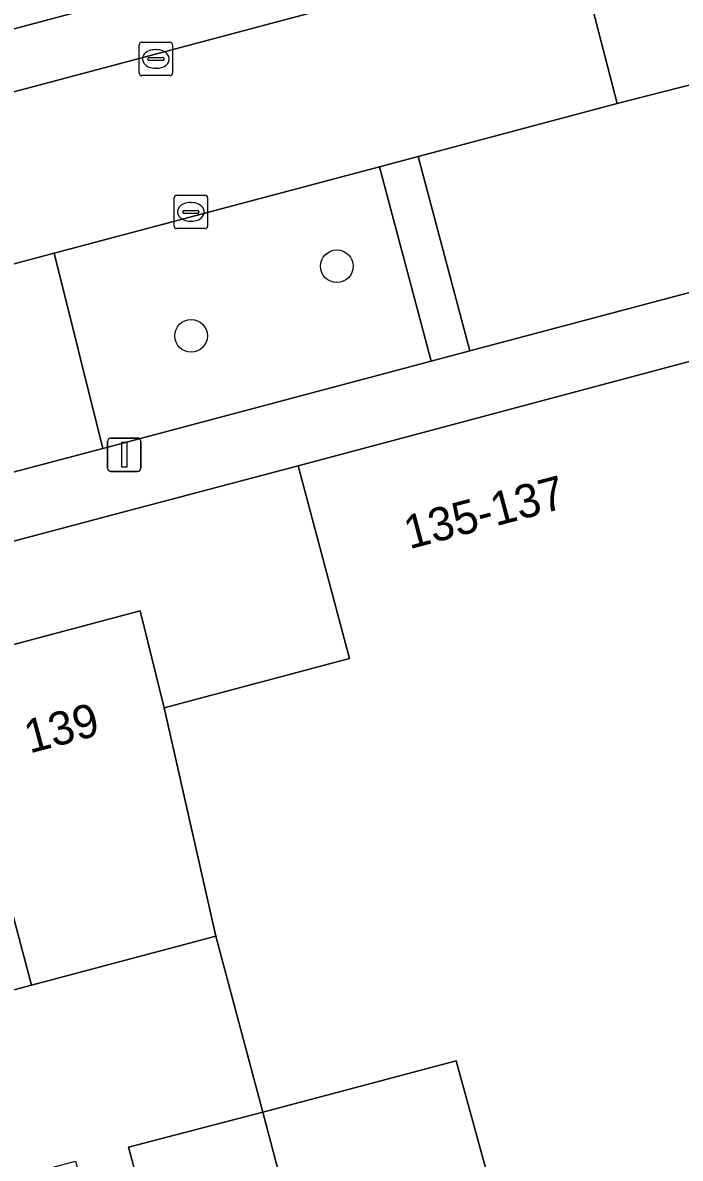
# Model space of a CAD drawing. Extents: x 162542 to 163147, y 380779 to 381521.
# Drawn here: x 162757.65 to 162777.34, y 381099.45 to 381133.46 of the extents above; entities that cross this region are included whole.
import ezdxf

# ---------------------------------------------------------------- set-up
doc = ezdxf.new("R2010")
doc.units = 0
for name, color, linetype in [('IMGEO_Boom', 7, 'Continuous'), ('IMGEO_Erf', 7, 'Continuous'), ('IMGEO_Groenvoorziening', 7, 'Continuous'), ('IMGEO_Kolk', 7, 'Continuous'), ('IMGEO_Lichtmast', 7, 'Continuous'), ('IMGEO_Muur', 7, 'Continuous'), ('IMGEO_Pand', 7, 'Continuous'), ('IMGEO_Pand_nummerreeks', 7, 'Continuous'), ('IMGEO_Parkeervlak_open', 7, 'Continuous'), ('IMGEO_Rijbaan_lokaal_open', 7, 'Continuous'), ('IMGEO_Voetpad_open', 7, 'Continuous')]:
    doc.layers.add(name, color=color, linetype=linetype)

msp = doc.modelspace()

# ---------------------------------------------------------------- linework, layer by layer
at = {"layer": 'IMGEO_Boom'}
for centre in [(162767.056, 381126.163), (162762.693, 381124.08)]:
    msp.add_circle(centre, 0.489, dxfattribs=at)
at = {"layer": 'IMGEO_Erf'}
for points in [[(162732.042, 381108.097), (162737.868, 381109.646), (162743.693, 381111.195), (162749.519, 381112.744), (162755.344, 381114.293), (162761.17, 381115.842), (162761.884, 381112.936), (162767.441, 381114.419), (162765.901, 381120.189), (162760.455, 381118.748), (162696.302, 381101.71), (162697.083, 381098.802), (162702.914, 381100.353), (162708.739, 381101.902), (162714.565, 381103.451), (162720.391, 381104.999), (162726.216, 381106.548)], [(162770.633, 381102.367), (162764.843, 381100.832), (162765.622, 381097.877), (162766.422, 381095.044), (162772.214, 381096.585)]]:
    msp.add_lwpolyline(points, close=True, dxfattribs=at)
msp.add_lwpolyline([(162755.09, 381098.253), (162759.227, 381099.362), (162760.023, 381096.39), (162761.612, 381096.812), (162760.816, 381099.779), (162764.843, 381100.832), (162763.436, 381106.099), (162757.913, 381104.631), (162752.088, 381103.082)], dxfattribs=at)
at = {"layer": 'IMGEO_Groenvoorziening'}
msp.add_lwpolyline([(162777.793, 381131.634), (162775.451, 381131.037), (162769.49, 381129.452), (162771.037, 381123.628), (162782.697, 381126.723), (162783.201, 381126.857), (162782.046, 381131.197)], dxfattribs=at)
for points in [[(162768.331, 381129.144), (162758.591, 381126.553), (162760.047, 381120.71), (162769.877, 381123.32)], [(162758.591, 381126.553), (162754.693, 381125.516), (162756.301, 381119.715), (162760.047, 381120.71)]]:
    msp.add_lwpolyline(points, close=True, dxfattribs=at)
at = {"layer": 'IMGEO_Kolk'}
for p, q in [((162761.139, 381131.946), (162761.139, 381132.798)), ((162761.214, 381132.872), (162762.066, 381132.872)), ((162762.14, 381132.798), (162762.14, 381131.946)), ((162761.398, 381132.366), (162761.398, 381132.378)), ((162761.441, 381132.415), (162761.839, 381132.415)), ((162761.627, 381132.652), (162761.652, 381132.652)), ((162761.882, 381132.378), (162761.882, 381132.366)), ((162761.836, 381132.329), (162761.438, 381132.329)), ((162761.65, 381132.092), (162761.625, 381132.092)), ((162762.066, 381131.872), (162761.214, 381131.872)), ((162762.26, 381128.291), (162763.112, 381128.291)), ((162762.185, 381127.365), (162762.185, 381128.217)), ((162762.673, 381128.071), (162762.698, 381128.071)), ((162763.186, 381128.217), (162763.186, 381127.365)), ((162762.444, 381127.785), (162762.444, 381127.797)), ((162762.882, 381127.748), (162762.484, 381127.748)), ((162762.487, 381127.834), (162762.885, 381127.834)), ((162762.928, 381127.797), (162762.928, 381127.785)), ((162763.112, 381127.291), (162762.26, 381127.291)), ((162762.696, 381127.511), (162762.671, 381127.511))]:
    msp.add_line(p, q, dxfattribs=at)
for points in [[(162761.139, 381131.946), (162761.139, 381132.798)], [(162761.214, 381132.872), (162762.066, 381132.872)], [(162762.14, 381132.798), (162762.14, 381131.946)], [(162762.066, 381131.872), (162761.214, 381131.872)], [(162762.26, 381128.291), (162763.112, 381128.291)], [(162762.185, 381127.365), (162762.185, 381128.217)], [(162763.186, 381128.217), (162763.186, 381127.365)], [(162763.112, 381127.291), (162762.26, 381127.291)]]:
    msp.add_lwpolyline(points, dxfattribs=at)
for centre, radius, start, end in [((162761.216, 381132.796), 0.0765, 91.552, 178.448), ((162761.216, 381132.796), 0.0765, 91.552, 178.448), ((162762.064, 381132.796), 0.0765, 1.552, 88.448), ((162762.064, 381132.796), 0.0765, 1.552, 88.448), ((162761.438, 381132.375), 0.0403, 85.8775, 175.7526), ((162761.435, 381132.365), 0.0366, 178.938, 274.7102), ((162761.839, 381132.372), 0.043, 264.8664, 352.4533), ((162761.843, 381132.377), 0.0386, 1.7309, 96.639), ((162761.216, 381131.948), 0.0765, 181.552, 268.448), ((162761.216, 381131.948), 0.0765, 181.552, 268.448), ((162762.064, 381131.948), 0.0765, 271.552, 358.448), ((162762.064, 381131.948), 0.0765, 271.552, 358.448), ((162762.262, 381128.215), 0.0765, 91.552, 178.448), ((162762.262, 381128.215), 0.0765, 91.552, 178.448), ((162763.11, 381128.215), 0.0765, 1.552, 88.448), ((162763.11, 381128.215), 0.0765, 1.552, 88.448), ((162762.484, 381127.794), 0.0403, 85.8775, 175.7526), ((162762.481, 381127.784), 0.0366, 178.938, 274.7102), ((162762.885, 381127.791), 0.043, 264.8664, 352.4533), ((162762.889, 381127.796), 0.0386, 1.7309, 96.639), ((162762.262, 381127.367), 0.0765, 181.552, 268.448), ((162762.262, 381127.367), 0.0765, 181.552, 268.448), ((162763.11, 381127.367), 0.0765, 271.552, 358.448), ((162763.11, 381127.367), 0.0765, 271.552, 358.448)]:
    msp.add_arc(centre, radius, start, end, dxfattribs=at)
for centre, major_axis, ratio, start_param, end_param in [((162761.626, 381132.372), (-0.387, 0.002), 0.722429, 4.712389, 7.853982), ((162761.651, 381132.372), (-0.39, 0.002), 0.717154, 1.570796, 4.712389), ((162762.672, 381127.791), (-0.387, 0.002), 0.722429, 4.712389, 7.853982), ((162762.697, 381127.791), (-0.39, 0.002), 0.717154, 1.570796, 4.712389)]:
    msp.add_ellipse(centre, major_axis=major_axis, ratio=ratio, start_param=start_param, end_param=end_param, dxfattribs=at)
at = {"layer": 'IMGEO_Lichtmast'}
for p, q in [((162760.194, 381120.119), (162760.194, 381120.919)), ((162760.194, 381120.919), (162760.194, 381120.119)), ((162760.294, 381121.019), (162761.084, 381121.019)), ((162761.084, 381121.019), (162760.294, 381121.019)), ((162761.184, 381120.919), (162761.184, 381120.119)), ((162761.184, 381120.119), (162761.184, 381120.919)), ((162761.084, 381120.019), (162760.294, 381120.019)), ((162760.294, 381120.019), (162761.084, 381120.019))]:
    msp.add_line(p, q, dxfattribs=at)
msp.add_lwpolyline([(162760.614, 381120.894), (162760.764, 381120.894), (162760.764, 381120.144), (162760.614, 381120.144), (162760.614, 381120.894)], dxfattribs=at)
for centre, start, end in [((162760.294, 381120.919), 90, 180), ((162760.294, 381120.919), 90, 180), ((162761.084, 381120.919), 0, 90), ((162761.084, 381120.919), 360, 90), ((162760.294, 381120.119), 180, 270), ((162760.294, 381120.119), 180, 270), ((162761.084, 381120.119), 270, 0), ((162761.084, 381120.119), 270, 0)]:
    msp.add_arc(centre, 0.1, start, end, dxfattribs=at)
at = {"layer": 'IMGEO_Muur'}
msp.add_lwpolyline([(162760.455, 381118.748), (162765.901, 381120.189)], dxfattribs=at)
at = {"layer": 'IMGEO_Pand'}
for points in [[(162763.436, 381106.099), (162764.843, 381100.832), (162770.633, 381102.367), (162772.214, 381096.585), (162784.24, 381099.787), (162782.711, 381105.584), (162788.487, 381107.117), (162785.291, 381119.142), (162779.493, 381117.608), (162777.951, 381123.405), (162765.901, 381120.189), (162767.441, 381114.419), (162761.884, 381112.936)], [(162755.344, 381114.293), (162757.913, 381104.631), (162763.436, 381106.099), (162761.884, 381112.936), (162761.17, 381115.842)], [(162755.344, 381114.293), (162749.519, 381112.744), (162752.088, 381103.082), (162757.913, 381104.631)], [(162764.843, 381100.832), (162760.816, 381099.779), (162761.612, 381096.812), (162765.622, 381097.877)]]:
    msp.add_lwpolyline(points, close=True, dxfattribs=at)
at = {"layer": 'IMGEO_Parkeervlak_open'}
msp.add_lwpolyline([(162750.234, 381131.33), (162666.499, 381109.073), (162666.934, 381107.34), (162774.201, 381135.871), (162796.063, 381141.696), (162882.877, 381164.808), (162901.876, 381169.92), (162904.167, 381170.544), (162903.648, 381172.331), (162882.303, 381166.521), (162850.91, 381158.201), (162843.113, 381156.134), (162825.633, 381151.487), (162819.826, 381149.913), (162790.747, 381142.166), (162781.519, 381139.707), (162755.957, 381132.897)], close=True, dxfattribs=at)
at = {"layer": 'IMGEO_Rijbaan_lokaal_open'}
msp.add_lwpolyline([(162795.041, 381136.244), (162797.369, 381136.894), (162796.063, 381141.696), (162774.201, 381135.871), (162775.451, 381131.037), (162777.793, 381131.634), (162777.834, 381131.653)], close=True, dxfattribs=at)
msp.add_lwpolyline([(162752.751, 381124.999), (162754.693, 381125.516), (162758.591, 381126.553), (162768.331, 381129.144), (162769.49, 381129.452), (162775.451, 381131.037), (162774.201, 381135.871), (162666.934, 381107.34), (162664.853, 381106.777)], dxfattribs=at)
at = {"layer": 'IMGEO_Voetpad_open'}
for points in [[(162755.957, 381132.897), (162781.519, 381139.707)], [(162782.046, 381131.197), (162783.201, 381126.857), (162782.697, 381126.723), (162771.037, 381123.628), (162769.877, 381123.32), (162760.047, 381120.71), (162756.301, 381119.715), (162754.347, 381119.196), (162737.289, 381114.667), (162736.038, 381114.335), (162725.703, 381111.591), (162724.424, 381111.251), (162722.471, 381110.733), (162713.974, 381108.477), (162712.824, 381108.171), (162711.256, 381107.755), (162695.539, 381103.583), (162694.038, 381109.357), (162692.09, 381108.85)], [(162760.455, 381118.748), (162765.901, 381120.189), (162777.951, 381123.405), (162783.744, 381124.935), (162785.2, 381125.322), (162786.99, 381125.797), (162786.828, 381126.404)], [(162632.291, 381081.579), (162637.577, 381082.985), (162642.863, 381084.391), (162648.149, 381085.798), (162647.384, 381088.694), (162652.83, 381090.149), (162655.504, 381090.86), (162658.845, 381091.748), (162664.86, 381093.347), (162670.32, 381094.788), (162684.374, 381098.519), (162693.826, 381101.081), (162696.302, 381101.71), (162760.455, 381118.748)]]:
    msp.add_lwpolyline(points, dxfattribs=at)
msp.add_lwpolyline([(162768.331, 381129.144), (162769.877, 381123.32), (162771.037, 381123.628), (162769.49, 381129.452)], close=True, dxfattribs=at)

# ---------------------------------------------------------------- texts
at = {"layer": 'IMGEO_Pand_nummerreeks'}
for s, rotation, p in [('135-137', 14.9435, (162769.229, 381117.683)), ('139', 14.8893, (162757.856, 381111.567))]:
    msp.add_text(s, height=1, rotation=rotation, dxfattribs=at).set_placement(p)

doc.saveas('drawing.dxf')
